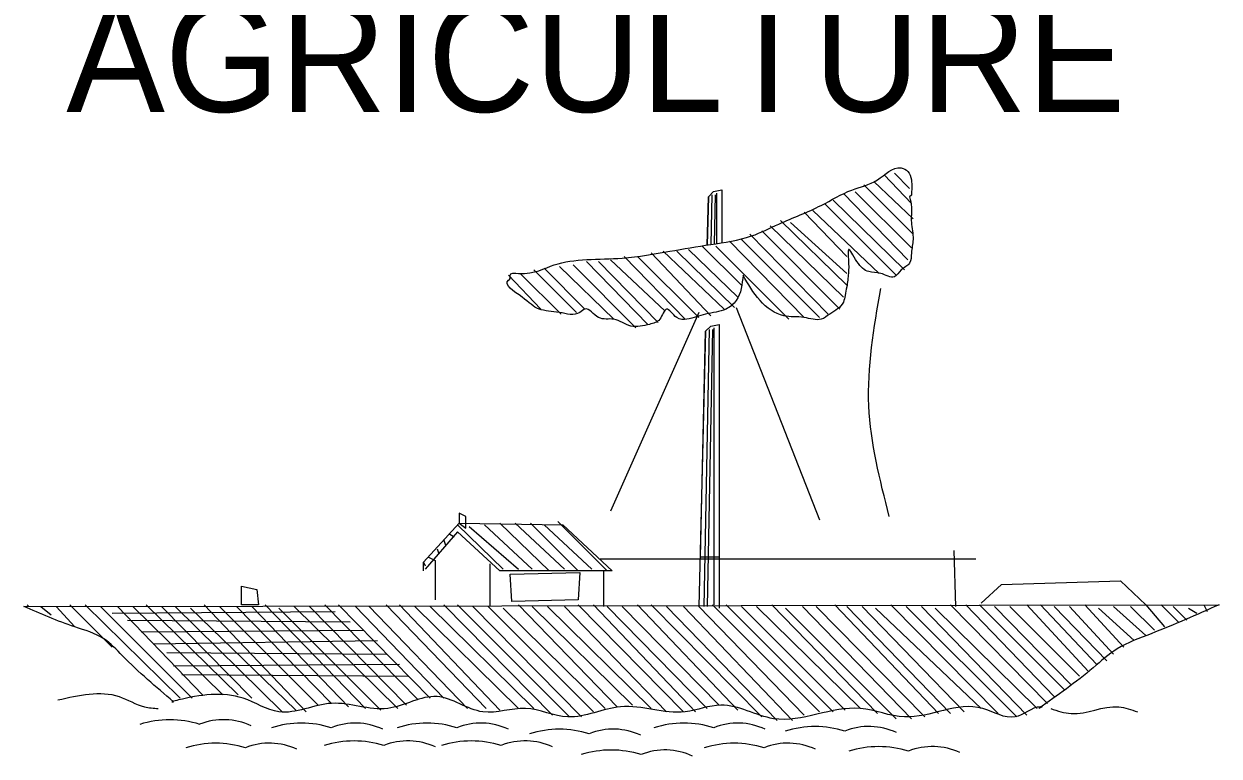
# Model space of a CAD drawing. Extents: x 1577619 to 1828281, y 483481 to 598136.
# Drawn here: x 1709183 to 1710589, y 512818 to 513680 of the extents above; entities that cross this region are included whole.
import ezdxf

# ---------------------------------------------------------------- set-up
doc = ezdxf.new("R2010")
doc.units = 0
doc.layers.add('Volkert Engineer Seal', color=7, linetype='Continuous')

msp = doc.modelspace()

# ---------------------------------------------------------------- linework, layer by layer
at = {"layer": 'Volkert Engineer Seal'}
for p, q in [((1710194.8, 513502.2), (1710226.8, 513468.2)), ((1710206.8, 513504.2), (1710224.8, 513486.2)), ((1710170.8, 513490.2), (1710228.8, 513432.2)), ((1710182.8, 513494.2), (1710228.8, 513450.2)), ((1709988, 513476.4), (1709986.6, 513419.5)), ((1709992, 513478.4), (1709990.9, 513420.2)), ((1709996, 513478.4), (1709994.9, 513420.9)), ((1709998, 513421.3), (1709998, 513480.4)), ((1710134.8, 513472.2), (1710218.8, 513390.2)), ((1710146.8, 513480.2), (1710222.8, 513402.2)), ((1710160.8, 513482.2), (1710226.8, 513416.2)), ((1710226.8, 513478.2), (1710224.8, 513476.2)), ((1710100.8, 513458.2), (1710150.8, 513406.2)), ((1710110.8, 513460.2), (1710188.8, 513386.2)), ((1710124.8, 513468.2), (1710208.8, 513384.2)), ((1710072.8, 513448.2), (1710150.8, 513372.2)), ((1710084.8, 513446.2), (1710150.8, 513386.2)), ((1710036.8, 513432.2), (1710128.8, 513338.2)), ((1710050.8, 513436.2), (1710142.8, 513344.2)), ((1710060.8, 513442.2), (1710146.8, 513358.2)), ((1709980.8, 513418.2), (1710026.8, 513372.2)), ((1709996.8, 513418.2), (1710082.8, 513332.2)), ((1710012.8, 513424.2), (1710100.8, 513334.2)), ((1710026.8, 513426.2), (1710118.8, 513334.2)), ((1709872.8, 513402.2), (1709936.8, 513342.2)), ((1709888.8, 513406.2), (1709960.8, 513332.2)), ((1709904.8, 513406.2), (1709976.8, 513334.2)), ((1709920.8, 513410.2), (1709990.8, 513336.2)), ((1709934.8, 513412.2), (1710006.8, 513344.2)), ((1709950.8, 513412.2), (1710018.8, 513346.2)), ((1709964.8, 513414.2), (1710022.8, 513358.2)), ((1709782.8, 513390.2), (1709832.8, 513340.2)), ((1709794.8, 513392.2), (1709842.8, 513344.2)), ((1709812.8, 513394.2), (1709876.8, 513332.2)), ((1709828.8, 513396.2), (1709902.8, 513322.2)), ((1709844.8, 513400.2), (1709916.8, 513326.2)), ((1709858.8, 513400.2), (1709928.8, 513328.2)), ((1709752.8, 513384.2), (1709790.8, 513344.2)), ((1709766.8, 513386.2), (1709814.8, 513338.2)), ((1710020.8, 513346.2), (1710118.8, 513096.2)), ((1709976.8, 513340.2), (1709872.8, 513106.2)), ((1709984.8, 513318.2), (1709976.8, 512994.2)), ((1709988.8, 513320.2), (1709982.8, 512994.2)), ((1709992.8, 513320.2), (1709986.8, 512994.2)), ((1709994.8, 512996.2), (1709994.8, 513322.2)), ((1710000.8, 513326.2), (1710000.8, 513052.2)), ((1710000.8, 513326.2), (1710000.8, 513052.2)), ((1709652.8, 513046.2), (1709694.8, 513092.2)), ((1709694.8, 513092.2), (1709816.8, 513090.2)), ((1709742.8, 513092.2), (1709800.8, 513036.2)), ((1709760.8, 513092.2), (1709818.8, 513038.2)), ((1709778.8, 513092.2), (1709834.8, 513036.2)), ((1709810.8, 513094.2), (1709868.8, 513036.2)), ((1709692.8, 513082.2), (1709654.8, 513038.2)), ((1709682.8, 513080.2), (1709688.8, 513076.2)), ((1709692.8, 513090.2), (1709746.8, 513038.2)), ((1709742.8, 513036.2), (1709692.8, 513082.2)), ((1709706.8, 513088.2), (1709764.8, 513038.2)), ((1709724.8, 513090.2), (1709780.8, 513038.2)), ((1709794.8, 513090.2), (1709850.8, 513038.2)), ((1709816.8, 513090.2), (1709874.8, 513036.2)), ((1709676.8, 513072.2), (1709678.8, 513066.2)), ((1709658.8, 513052.2), (1709666.8, 513048.2)), ((1709668.8, 513062.2), (1709670.8, 513056.2)), ((1709860.8, 513050.2), (1710302.8, 513050.2)), ((1710000.8, 513052.2), (1710000.8, 512992.2)), ((1710276.8, 513060.2), (1710278.8, 512994.2)), ((1709652.8, 513036.2), (1709652.8, 513046.2)), ((1709652.8, 513046.2), (1709654.8, 513042.2)), ((1709666.8, 513048.2), (1709666.8, 513002.2)), ((1709730.8, 513044.2), (1709730.8, 512994.2)), ((1709874.8, 513036.2), (1709742.8, 513036.2)), ((1709864.8, 513036.2), (1709864.8, 512994.2)), ((1710332.8, 513020.2), (1710472.8, 513024.2)), ((1710472.8, 513024.2), (1710502.8, 512996.2)), ((1710332.8, 513020.2), (1710308.8, 512998.2)), ((1709182.8, 512994.2), (1710588.8, 512996.2)), ((1709186.8, 512996.2), (1709188.8, 512994.2)), ((1709202.8, 512994.2), (1709214.8, 512984.2)), ((1709220.8, 512994.2), (1709242.8, 512970.2)), ((1709236.8, 512996.2), (1709286.8, 512946.2)), ((1709254.8, 512996.2), (1709366.8, 512886.2)), ((1709272.8, 512994.2), (1709380.8, 512886.2)), ((1709292.8, 512994.2), (1709392.8, 512890.2)), ((1709310.8, 512994.2), (1709416.8, 512890.2)), ((1709326.8, 512996.2), (1709434.8, 512890.2)), ((1709344.8, 512994.2), (1709450.8, 512886.2)), ((1709360.8, 512994.2), (1709486.8, 512870.2)), ((1709394.8, 512996.2), (1709514.8, 512870.2)), ((1709412.8, 512994.2), (1709528.8, 512878.2)), ((1709432.8, 512994.2), (1709544.8, 512880.2)), ((1709450.8, 512994.2), (1709564.8, 512876.2)), ((1709466.8, 512996.2), (1709584.8, 512874.2)), ((1709500.8, 512994.2), (1709622.8, 512874.2)), ((1709518.8, 512994.2), (1709632.8, 512878.2)), ((1709536.8, 512996.2), (1709646.8, 512884.2)), ((1709552.8, 512996.2), (1709660.8, 512886.2)), ((1709572.8, 512994.2), (1709676.8, 512886.2)), ((1709588.8, 512994.2), (1709704.8, 512874.2)), ((1709608.8, 512996.2), (1709726.8, 512874.2)), ((1709624.8, 512996.2), (1709742.8, 512872.2)), ((1709642.8, 512994.2), (1709764.8, 512874.2)), ((1709660.8, 512994.2), (1709782.8, 512874.2)), ((1709676.8, 512996.2), (1709804.8, 512866.2)), ((1709692.8, 512996.2), (1709824.8, 512864.2)), ((1709710.8, 512994.2), (1709838.8, 512864.2)), ((1709728.8, 512994.2), (1709852.8, 512870.2)), ((1709764.8, 512996.2), (1709880.8, 512876.2)), ((1709780.8, 512994.2), (1709898.8, 512878.2)), ((1709798.8, 512994.2), (1709920.8, 512874.2)), ((1709818.8, 512994.2), (1709938.8, 512870.2)), ((1709834.8, 512996.2), (1709958.8, 512870.2)), ((1709852.8, 512996.2), (1709972.8, 512870.2)), ((1709868.8, 512994.2), (1709986.8, 512874.2)), ((1709886.8, 512994.2), (1710000.8, 512878.2)), ((1709904.8, 512996.2), (1710022.8, 512872.2)), ((1709920.8, 512996.2), (1710050.8, 512864.2)), ((1709938.8, 512994.2), (1710068.8, 512860.2)), ((1709958.8, 512994.2), (1710086.8, 512860.2)), ((1709976.8, 512994.2), (1710100.8, 512866.2)), ((1709992.8, 512996.2), (1710118.8, 512870.2)), ((1710008.8, 512996.2), (1710134.8, 512870.2)), ((1710026.8, 512994.2), (1710148.8, 512872.2)), ((1710044.8, 512994.2), (1710166.8, 512874.2)), ((1710062.8, 512996.2), (1710186.8, 512868.2)), ((1710098.8, 512994.2), (1710226.8, 512862.2)), ((1710114.8, 512994.2), (1710242.8, 512864.2)), ((1710136.8, 512996.2), (1710258.8, 512868.2)), ((1710150.8, 512994.2), (1710272.8, 512868.2)), ((1710168.8, 512994.2), (1710288.8, 512870.2)), ((1710202.8, 512996.2), (1710328.8, 512868.2)), ((1710220.8, 512994.2), (1710350.8, 512864.2)), ((1710238.8, 512994.2), (1710362.8, 512866.2)), ((1710272.8, 512996.2), (1710386.8, 512880.2)), ((1710290.8, 512996.2), (1710394.8, 512888.2)), ((1710306.8, 512996.2), (1710406.8, 512896.2)), ((1710324.8, 512994.2), (1710414.8, 512902.2)), ((1710342.8, 512994.2), (1710424.8, 512912.2)), ((1710362.8, 512996.2), (1710434.8, 512918.2)), ((1710378.8, 512996.2), (1710444.8, 512926.2)), ((1710394.8, 512994.2), (1710456.8, 512930.2)), ((1710412.8, 512994.2), (1710464.8, 512938.2)), ((1710430.8, 512996.2), (1710476.8, 512946.2)), ((1710464.8, 512994.2), (1710502.8, 512960.2)), ((1710484.8, 512994.2), (1710512.8, 512966.2)), ((1710502.8, 512996.2), (1710524.8, 512970.2)), ((1710520.8, 512996.2), (1710540.8, 512976.2)), ((1710534.8, 512994.2), (1710550.8, 512978.2)), ((1710570.8, 512996.2), (1710574.8, 512988.2)), ((1710588.8, 512996.2), (1710588.8, 512996.2)), ((1709286.8, 512986.2), (1709548.8, 512988.2)), ((1709378.8, 512992.2), (1709502.8, 512872.2)), ((1709482.8, 512992.2), (1709602.8, 512872.2)), ((1709746.8, 512992.2), (1709866.8, 512874.2)), ((1710078.8, 512992.2), (1710208.8, 512862.2)), ((1710184.8, 512992.2), (1710308.8, 512874.2)), ((1710254.8, 512992.2), (1710374.8, 512874.2)), ((1710446.8, 512992.2), (1710488.8, 512954.2)), ((1710552.8, 512992.2), (1710562.8, 512986.2)), ((1709304.8, 512978.2), (1709566.8, 512976.2)), ((1709320.8, 512964.2), (1709582.8, 512966.2)), ((1709334.8, 512950.2), (1709598.8, 512954.2)), ((1709350.8, 512940.2), (1709608.8, 512938.2)), ((1709358.8, 512924.2), (1709624.8, 512926.2)), ((1709368.8, 512914.2), (1709634.8, 512912.2)), ((1709356.8, 512882.2), (1709358.8, 512882.2)), ((1710380.8, 512876.2), (1710376.8, 512874.2))]:
    msp.add_line(p, q, dxfattribs=at)
for points in [[(1709986.7, 513419.5), (1709988, 513476.4), (1709994, 513482.4), (1710004, 513484.4), (1710004, 513422.2)], [(1710004, 513484.4), (1710004, 513422.2)], [(1709978.8, 513052.2), (1709984.8, 513318.2), (1709990.8, 513324.2), (1710000.8, 513326.2), (1710000.8, 513052.2), (1709978.8, 513052.2)]]:
    msp.add_lwpolyline(points, dxfattribs=at)
for points in [[(1709694.8, 513092.2), (1709702.8, 513086.2), (1709702.8, 513100.2), (1709694.8, 513104.2)], [(1709754.8, 513032.2), (1709836.8, 513034.2), (1709834.8, 513002.2), (1709756.8, 513000.2)], [(1709438.8, 513018.2), (1709456.8, 513014.2), (1709458.8, 512996.2), (1709438.8, 512996.2)]]:
    msp.add_lwpolyline(points, close=True, dxfattribs=at)
for centre, radius, start, end in [((1709354.5, 512744.7), 116.2, 72.3974, 107.6026), ((1709417.8, 512784.8), 76.2, 64.8935, 111.7371), ((1709509.3, 512740.7), 116.2, 72.3974, 107.6026), ((1709572.7, 512780.8), 76.2, 64.8935, 111.7371), ((1709657.1, 512740.7), 116.2, 72.3974, 107.6026), ((1709720.4, 512780.8), 76.2, 64.8935, 111.7371), ((1709959.2, 512740.7), 116.2, 72.3974, 107.6026), ((1710022.5, 512780.8), 76.2, 64.8935, 111.7371), ((1710113.6, 512736.7), 116.2, 72.3974, 107.6026), ((1710176.9, 512776.8), 76.2, 64.8935, 111.7371), ((1709812.8, 512733.6), 116.2, 72.3974, 107.6026), ((1709876.1, 512773.7), 76.2, 64.8935, 111.7371), ((1709408.3, 512717.1), 116.2, 72.3974, 107.6026), ((1709471.7, 512757.2), 76.2, 64.8935, 111.7371), ((1709571.2, 512719.8), 116.2, 72.3974, 107.6026), ((1709634.5, 512759.9), 76.2, 64.8935, 111.7371), ((1709709.1, 512719.8), 116.2, 72.3974, 107.6026), ((1709772.5, 512759.9), 76.2, 64.8935, 111.7371), ((1709873.7, 512709.1), 116.2, 72.3974, 107.6026), ((1709937.1, 512749.2), 76.2, 64.8935, 111.7371), ((1710018.4, 512717.1), 116.2, 72.3974, 107.6026), ((1710081.7, 512757.2), 76.2, 64.8935, 111.7371), ((1710188.3, 512713.1), 116.2, 72.3974, 107.6026), ((1710251.7, 512753.2), 76.2, 64.8935, 111.7371)]:
    msp.add_arc(centre, radius, start, end, dxfattribs=at)
for points in [[(1710028.8, 513384.2), (1710020.8, 513354.2), (1710008.8, 513344.2), (1709984.8, 513338.2), (1709962.8, 513332.2), (1709950.8, 513334.2), (1709938.8, 513344.2), (1709930.8, 513332.2), (1709918.8, 513326.2), (1709896.8, 513324.2), (1709876.8, 513332.2), (1709858.8, 513334.2), (1709842.8, 513344.2), (1709836.8, 513340.2), (1709812.8, 513340.2), (1709788.8, 513344.2), (1709768.8, 513358.2), (1709752.8, 513378.2), (1709754.8, 513380.2), (1709754.8, 513384.2), (1709764.8, 513386.2), (1709806.8, 513396.2), (1709886.8, 513404.2), (1709942.8, 513412.2), (1709990.8, 513420.2), (1710038.8, 513430.2), (1710070.8, 513444.2), (1710120.8, 513466.2), (1710156.8, 513484.2), (1710186.8, 513496.2), (1710214.8, 513510.2), (1710222.8, 513506.2), (1710226.8, 513496.2), (1710226.8, 513478.2)], [(1710224.8, 513476.2), (1710226.8, 513464.2), (1710226.8, 513446.2), (1710228.8, 513426.2), (1710226.8, 513410.2), (1710224.8, 513398.2), (1710214.8, 513390.2), (1710206.8, 513382.2), (1710190.8, 513386.2), (1710176.8, 513388.2), (1710162.8, 513400.2), (1710152.8, 513414.2), (1710152.8, 513402.2), (1710152.8, 513386.2), (1710150.8, 513370.2), (1710148.8, 513360.2), (1710146.8, 513352.2), (1710130.8, 513338.2), (1710120.8, 513332.2), (1710100.8, 513334.2), (1710076.8, 513336.2), (1710048.8, 513354.2), (1710028.8, 513384.2)], [(1710200.8, 513100.2), (1710176.8, 513230.2), (1710190.8, 513368.2)], [(1709358.8, 512882.2), (1709298.8, 512936.2), (1709276.8, 512956.2), (1709242.8, 512970.2), (1709182.8, 512994.2)], [(1710588.8, 512996.2), (1710508.8, 512962.2), (1710468.8, 512944.2), (1710440.8, 512922.2), (1710376.8, 512874.2)], [(1709222.8, 512884.2), (1709294.8, 512888.2), (1709324.8, 512876.2), (1709340.8, 512874.2)], [(1710380.8, 512876.2), (1710378.8, 512876.2), (1710348.8, 512864.2), (1710310.8, 512874.2), (1710218.8, 512864.2), (1710166.8, 512874.2), (1710064.8, 512862.2), (1710002.8, 512878.2), (1709960.8, 512870.2), (1709884.8, 512876.2), (1709822.8, 512864.2), (1709772.8, 512874.2), (1709722.8, 512870.2), (1709668.8, 512888.2), (1709610.8, 512874.2), (1709544.8, 512880.2), (1709482.8, 512870.2), (1709440.8, 512886.2), (1709364.8, 512884.2), (1709356.8, 512882.2)], [(1710390.8, 512874.2), (1710414.8, 512868.2), (1710470.8, 512876.2), (1710492.8, 512870.2)]]:
    msp.add_spline(points, degree=3, dxfattribs=at)

# ---------------------------------------------------------------- texts
msp.add_text('AGRICULTURE', height=130, rotation=360, dxfattribs=at).set_placement((1709232.7, 513576.2))

doc.saveas('drawing.dxf')
